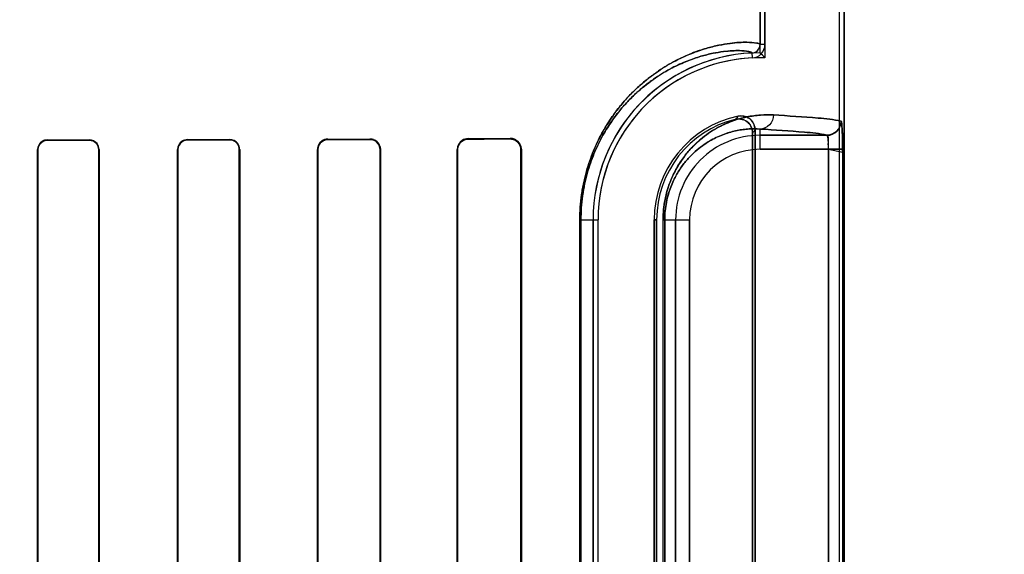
# Model space of a CAD drawing. Header units: millimetres. Extents: x 0 to 297, y 0 to 210.
# Tile 432 of 499: x 242.733 to 242.979, y 157.407 to 157.54. Entities that reach past the tile are written whole.
import ezdxf

# ---------------------------------------------------------------- set-up
doc = ezdxf.new("R2010")
doc.units = ezdxf.units.MM
doc.header["$LTSCALE"] = 16.335
doc.layers.get('0').update_dxf_attribs({"linetype": 'CONTINUOUS'})
for name, color, linetype in [('AXES_REF', 7, 'CONTINUOUS'), ('INTFCLR_1', 7, 'CONTINUOUS'), ('INTFCLR_72935', 7, 'CONTINUOUS')]:
    doc.layers.add(name, color=color, linetype=linetype)

msp = doc.modelspace()

# ---------------------------------------------------------------- linework, layer by layer
at = {"color": 7, "linetype": 'Continuous'}
for radius in [6.787079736, 6.7865, 6.743039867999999]:
    msp.add_circle((241.4889109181, 154.7114647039), radius, dxfattribs=at)
for radius, start, end in [(6.72, 278.2771290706, 261.7228709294), (6.874, 113.0826918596, 346.8308908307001)]:
    msp.add_arc((241.4889109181, 154.7114647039), radius, start, end, dxfattribs=at)
at = {"layer": 'AXES_REF', "color": 9, "linetype": 'Continuous'}
msp.add_circle((241.4889109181, 154.7114647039), 4.150003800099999, dxfattribs=at)
msp.add_arc((241.4889109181, 154.7114647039), 6.191158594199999, 94.4118118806, 85.5881881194, dxfattribs=at)
at = {"layer": 'INTFCLR_1', "color": 6, "linetype": 'Continuous'}
for p, q in [((242.9379587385, 159.0304665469), (242.9379587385, 157.1614547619)), ((242.9391930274, 159.0304547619), (242.9391930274, 157.1614547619)), ((242.9181930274, 158.3777682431), (242.9181930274, 157.5341412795)), ((242.9194273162, 157.5341413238), (242.9194273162, 158.3777682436)), ((242.9163463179, 157.3007985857), (242.9163463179, 157.5121109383)), ((242.9169587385, 157.5128788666), (242.9169587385, 157.3000306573)), ((242.7379555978, 157.5079547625), (242.7379555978, 157.3049547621)), ((242.7380396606, 157.5079547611), (242.7380396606, 157.3049547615)), ((242.7532040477, 157.3049547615), (242.7532040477, 157.5079547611)), ((242.7532908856, 157.3049547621), (242.7532908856, 157.5079547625)), ((242.7728742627, 157.5079547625), (242.7728742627, 157.3049547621)), ((242.7729644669, 157.5079547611), (242.7729644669, 157.3049547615)), ((242.7882878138, 157.3049547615), (242.7882878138, 157.5079547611)), ((242.7883821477, 157.3049547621), (242.7883821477, 157.5079547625)), ((242.8077697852, 157.5079547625), (242.8077697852, 157.3049547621)), ((242.8078692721, 157.5079547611), (242.8078692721, 157.3049547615)), ((242.8233942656, 157.3049547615), (242.8233942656, 157.5079547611)), ((242.8235003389, 157.3049547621), (242.8235003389, 157.5079547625)), ((242.8426329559, 157.5079547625), (242.8426329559, 157.3049547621)), ((242.8427477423, 157.5079547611), (242.8427477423, 157.3049547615)), ((242.8585322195, 157.3049547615), (242.8585322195, 157.5079547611)), ((242.8586591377, 157.3049547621), (242.8586591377, 157.5079547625)), ((242.8765563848, 157.4904547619), (242.8765563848, 157.3224547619)), ((242.8777906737, 157.3224547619), (242.8777906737, 157.4904547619)), ((242.8917906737, 157.3224547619), (242.8917906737, 157.4904547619)), ((242.8924030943, 157.490454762), (242.8924030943, 157.322454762))]:
    msp.add_line(p, q, dxfattribs=at)
at = {"layer": 'INTFCLR_1', "color": 9, "linetype": 'Continuous'}
for p, q in [((242.9194273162, 157.5341411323), (242.9181930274, 157.5341411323)), ((242.9161938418, 157.5320433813), (242.9162531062, 157.530810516)), ((242.9181930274, 157.5080153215), (242.9181930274, 157.5130858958)), ((242.7403566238, 157.5102761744), (242.7403566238, 157.5103607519)), ((242.7508566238, 157.5103835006), (242.7508566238, 157.5102972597)), ((242.7753566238, 157.5103527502), (242.7753566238, 157.5104437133)), ((242.7858566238, 157.5104729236), (242.7858566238, 157.5103794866)), ((242.8103566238, 157.5104498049), (242.8103566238, 157.5105504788)), ((242.8208566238, 157.5105884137), (242.8208566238, 157.5104837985)), ((242.8453566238, 157.5105740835), (242.8453566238, 157.5106909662)), ((242.8558566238, 157.5107425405), (242.8558566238, 157.5106184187)), ((242.9349155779, 157.5115147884), (242.9181930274, 157.5115147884)), ((242.7379555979, 157.5079547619), (242.7380396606, 157.5079547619)), ((242.7532040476, 157.5079547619), (242.7532908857, 157.5079547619)), ((242.7728742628, 157.5079547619), (242.772964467, 157.5079547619)), ((242.7882878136, 157.5079547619), (242.7883821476, 157.5079547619)), ((242.8077697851, 157.5079547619), (242.8078692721, 157.5079547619)), ((242.8233942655, 157.5079547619), (242.8235003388, 157.5079547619)), ((242.8426329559, 157.5079547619), (242.8427477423, 157.5079547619)), ((242.8585322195, 157.5079547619), (242.8586591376, 157.5079547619)), ((242.9181930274, 157.5080153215), (242.938788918, 157.5080153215)), ((242.9352925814, 157.3048942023), (242.9352925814, 157.5080153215)), ((242.938788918, 157.5080153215), (242.938788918, 157.3048942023)), ((242.8732520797, 157.3224547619), (242.8732520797, 157.4904547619)), ((242.8732520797, 157.4904547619), (242.8777906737, 157.4904547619)), ((242.873510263, 157.4904547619), (242.873510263, 157.3224547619)), ((242.8917906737, 157.4904547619), (242.8924030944, 157.4904547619)), ((242.8940147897, 157.3224547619), (242.8940147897, 157.4904547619)), ((242.8940147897, 157.4904547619), (242.9006324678, 157.4904547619)), ((242.8944238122, 157.4904547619), (242.8944238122, 157.3224547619)), ((242.8971330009, 157.4904547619), (242.8971330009, 157.3224547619)), ((242.9006324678, 157.3224547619), (242.9006324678, 157.4904547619))]:
    msp.add_line(p, q, dxfattribs=at)
at = {"layer": 'INTFCLR_1', "color": 7, "linetype": 'Continuous'}
msp.add_lwpolyline([(242.8567094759, 157.5104821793), (242.8566219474, 157.5105096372), (242.8565324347, 157.5105343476), (242.8564410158, 157.5105561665), (242.8563478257, 157.510574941), (242.856252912, 157.5105905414), (242.8561562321, 157.5106028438), (242.856057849, 157.5106116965), (242.8559579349, 157.5106169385), (242.8558566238, 157.5106184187)], dxfattribs=at)
at = {"layer": 'INTFCLR_1', "color": 6, "linetype": 'Continuous'}
for centre, radius, start, end in [((242.9160928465, 157.5341411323), 0.0021001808, 272.7555668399, 360), ((242.9160928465, 157.5341411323), 0.0033344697, 272.7547928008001, 1.58865e-05), ((242.9181930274, 157.4904547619), 0.0416366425, 92.75211805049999, 179.9999999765), ((242.9181930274, 157.4904547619), 0.0404023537, 92.7521172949, 179.9999985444), ((242.9181930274, 157.4904547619), 0.0264023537, 101.8889180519, 179.9999977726), ((242.9181930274, 157.4904547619), 0.025789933, 103.835236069, 179.999999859)]:
    msp.add_arc(centre, radius, start, end, dxfattribs=at)
at = {"layer": 'INTFCLR_1', "color": 9, "linetype": 'Continuous'}
for centre, radius, start, end in [((242.9620843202, 157.4703538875), 0.0674069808, 137.040180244, 137.9559483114), ((242.9618624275, 157.4764401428), 0.0578283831, 140.9411471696, 141.914340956), ((242.9181930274, 157.4904547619), 0.0210600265, 89.99999999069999, 179.9999999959), ((242.9181930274, 157.4904547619), 0.0175605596, 90.00000006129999, 179.9999997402)]:
    msp.add_arc(centre, radius, start, end, dxfattribs=at)
at = {"layer": 'INTFCLR_1', "color": 6, "linetype": 'Continuous'}
for major_axis, ratio, start_param, end_param in [((0.3650864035, 0), 0.0034906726, -1.0322457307, -0.9983944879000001), ((0.3860864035, 0), 0.0034906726, -1.0644388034, -1.0330623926), ((0.3650864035, 0), 0.0034906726, -0.9162996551, -0.8795209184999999), ((0.3860864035, 0), 0.0034906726, -0.9573995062, -0.9237350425), ((0.3650864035, 0), 0.0034906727, -0.7888979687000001, -0.7475038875), ((0.3860864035, 0), 0.0034906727, -0.8415583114, -0.8044638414), ((0.3650864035, 0), 0.0034906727, -0.642674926, -0.5930216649), ((0.3860864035, 0), 0.0034906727, -0.7121557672, -0.6694696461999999)]:
    msp.add_ellipse((242.5531066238, 157.5114547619), major_axis=major_axis, ratio=ratio, start_param=start_param, end_param=end_param, dxfattribs=at)
at = {"layer": 'INTFCLR_1', "color": 9, "linetype": 'Continuous'}
for points, knots in [([(242.9181930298, 157.5341412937), (242.9181930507, 157.5342383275), (242.9178502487, 157.5344317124), (242.9168177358, 157.5346354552), (242.9150797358, 157.5347487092), (242.9128680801, 157.5346796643), (242.9105352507, 157.5344529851), (242.9077770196, 157.533985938), (242.9052190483, 157.5333454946), (242.9029683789, 157.5326300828), (242.9004112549, 157.531686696), (242.8969585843, 157.5301102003), (242.8934525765, 157.5280223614), (242.8909284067, 157.5261952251), (242.8893993, 157.524970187), (242.8877861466, 157.5235835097), (242.8857435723, 157.5216220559), (242.883328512, 157.5189117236), (242.8813861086, 157.5163200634), (242.8798708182, 157.5139819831), (242.8783219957, 157.5113140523), (242.8769149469, 157.5083766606), (242.8758635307, 157.5056111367), (242.8752966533, 157.5038926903), (242.8747577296, 157.5020710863), (242.8742962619, 157.5001825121), (242.8739201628, 157.4982325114), (242.8734347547, 157.4951609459), (242.8732520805, 157.4925489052), (242.8732520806, 157.4904547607)], [0, 0, 0, 0, 0.0041250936, 0.0132564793, 0.0482716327, 0.075090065, 0.1080986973, 0.1475742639, 0.1940030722, 0.2200359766, 0.2479478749, 0.3098346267, 0.3811008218, 0.4210070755, 0.4422222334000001, 0.46437903, 0.5114245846, 0.562487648, 0.6185464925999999, 0.6489140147, 0.6808923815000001, 0.7496495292, 0.7870559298, 0.8066095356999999, 0.8265636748, 0.8678037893, 0.8891910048, 0.9109738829, 1, 1, 1, 1]), ([(242.9161938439, 157.5320433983), (242.9161941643, 157.5321379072), (242.9158763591, 157.5323342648), (242.9148873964, 157.5325415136), (242.9132448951, 157.5326625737), (242.9111447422, 157.5326079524), (242.9089322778, 157.5324016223), (242.9063146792, 157.5319657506), (242.9038869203, 157.5313623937), (242.901750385, 157.5306858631), (242.8993219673, 157.5297918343), (242.8960421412, 157.528294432), (242.8927118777, 157.5263081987), (242.8903141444, 157.524568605), (242.8888612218, 157.5234015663), (242.8873279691, 157.5220798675), (242.8853863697, 157.5202095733), (242.8830906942, 157.5176244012), (242.8812443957, 157.5151518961), (242.8798039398, 157.5129208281), (242.8783311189, 157.5103739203), (242.8769932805, 157.50756959), (242.8758349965, 157.504510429), (242.8750459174, 157.5019757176), (242.8745032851, 157.4997454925), (242.8741456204, 157.4978832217), (242.8736839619, 157.4949494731), (242.8735102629, 157.492454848), (242.873510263, 157.4904547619)], [0, 0, 0, 0, 0.004220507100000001, 0.0133546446, 0.0482658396, 0.0749773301, 0.1078559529, 0.147184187, 0.193454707, 0.2194070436, 0.2472394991, 0.3089771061, 0.3801211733, 0.4199834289, 0.4411824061, 0.463327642, 0.5103666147, 0.5614497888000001, 0.6175621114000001, 0.6479715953, 0.6800034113, 0.7489049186, 0.7864046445, 0.8260157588, 0.8673774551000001, 0.8888305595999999, 0.9106821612, 1, 1, 1, 1]), ([(242.9215329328, 157.5165853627), (242.9204729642, 157.5166438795), (242.9182531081, 157.5166282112), (242.9147960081, 157.5161557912), (242.9110890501, 157.515108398), (242.9079127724, 157.5136517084), (242.9053088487, 157.5120310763), (242.9036374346, 157.5107586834), (242.9023030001, 157.5095753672), (242.900913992, 157.5082049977), (242.8991986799, 157.5061955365), (242.8976561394, 157.5038557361), (242.8965175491, 157.5016752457), (242.8957074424, 157.4997892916), (242.8950056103, 157.4977030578), (242.894455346, 157.4954310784), (242.8940976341, 157.4929928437), (242.8940147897, 157.4913133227), (242.8940147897, 157.4904547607)], [0, 0, 0, 0, 0.0750536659, 0.1564805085, 0.2459796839, 0.3464559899, 0.4023291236, 0.4625807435, 0.4947026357, 0.5283756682, 0.6004715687, 0.6810517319, 0.7259046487, 0.7742538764, 0.8260146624, 0.8813433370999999, 0.9392998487, 1, 1, 1, 1]), ([(242.9215329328, 157.5165853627), (242.921528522, 157.5156996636), (242.9208485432, 157.5138820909), (242.9190501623, 157.5130905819), (242.9181930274, 157.5130858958)], [0, 0, 0, 0, 0.5081941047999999, 1, 1, 1, 1]), ([(242.9384084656, 157.5150142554), (242.9365533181, 157.5155168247), (242.9308718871, 157.515944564), (242.9252577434, 157.5163797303), (242.9215329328, 157.5165853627)], [0, 0, 0, 0, 0.3400295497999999, 1, 1, 1, 1]), ([(242.9181930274, 157.5130858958), (242.9172830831, 157.5131441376), (242.9153750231, 157.5131465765), (242.9123988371, 157.5127582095), (242.9092020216, 157.511869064), (242.9064594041, 157.5106184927), (242.9042093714, 157.5092206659), (242.9024347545, 157.507870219), (242.9006605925, 157.5062063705), (242.8989182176, 157.5041604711), (242.897581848, 157.5021265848), (242.896594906, 157.5002300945), (242.8958923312, 157.4985883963), (242.8952835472, 157.4967711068), (242.8948060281, 157.4947914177), (242.8944957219, 157.4926668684), (242.8944237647, 157.4912031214), (242.8944238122, 157.4904547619)], [0, 0, 0, 0, 0.0744477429, 0.1553151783, 0.2443339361, 0.3444117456, 0.4002041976, 0.4603600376, 0.5261873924, 0.5984175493, 0.6792891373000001, 0.724268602, 0.7728488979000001, 0.8249350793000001, 0.8805719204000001, 0.9388974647, 1, 1, 1, 1]), ([(242.9181930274, 157.5130858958), (242.9218841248, 157.5128802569), (242.9274472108, 157.5124452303), (242.9330780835, 157.5120171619), (242.9349155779, 157.5115147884)], [0, 0, 0, 0, 0.659940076, 1, 1, 1, 1])]:
    msp.add_open_spline(points, degree=3, knots=knots, dxfattribs=at)
at = {"layer": 'INTFCLR_1', "color": 6, "linetype": 'Continuous'}
for points, knots in [([(242.9163463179, 157.5121109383), (242.9163463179, 157.5126824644), (242.9160542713, 157.513840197), (242.9146200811, 157.5154315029), (242.9129296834, 157.5157190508), (242.912025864, 157.515496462)], [0, 0, 0, 0, 0.2761842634, 0.5501881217, 1, 1, 1, 1]), ([(242.9127537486, 157.5162907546), (242.9133019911, 157.5164061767), (242.9144741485, 157.5163650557), (242.9163044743, 157.5153326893), (242.9169587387, 157.5137903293), (242.9169587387, 157.5128788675)], [0, 0, 0, 0, 0.2757365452, 0.5514172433, 1, 1, 1, 1]), ([(242.7403566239, 157.5103607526), (242.7397763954, 157.5103595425), (242.7385061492, 157.5098828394), (242.7379555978, 157.508600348), (242.7379555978, 157.5079547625)], [0, 0, 0, 0, 0.4733419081, 1, 1, 1, 1]), ([(242.7403566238, 157.510276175), (242.7398830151, 157.5102752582), (242.7386746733, 157.5099087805), (242.7380396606, 157.5086603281), (242.7380396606, 157.5079547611)], [0, 0, 0, 0, 0.4016443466, 1, 1, 1, 1]), ([(242.7532908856, 157.5079547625), (242.7532908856, 157.5084740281), (242.7528837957, 157.5097469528), (242.7515754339, 157.5103851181), (242.7508566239, 157.5103835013)], [0, 0, 0, 0, 0.4194128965, 1, 1, 1, 1]), ([(242.7532040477, 157.5079547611), (242.7532040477, 157.5084596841), (242.7528071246, 157.5096881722), (242.7515459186, 157.5102986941), (242.7508566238, 157.5102972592)], [0, 0, 0, 0, 0.4228059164, 1, 1, 1, 1]), ([(242.7753566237, 157.5104437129), (242.7748853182, 157.5104424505), (242.77359859, 157.5100858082), (242.7728742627, 157.5087444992), (242.7728742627, 157.5079547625)], [0, 0, 0, 0, 0.3737436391, 1, 1, 1, 1]), ([(242.7753566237, 157.5103527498), (242.7749081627, 157.5103516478), (242.7736695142, 157.5100138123), (242.7729644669, 157.5087209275), (242.7729644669, 157.5079547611)], [0, 0, 0, 0, 0.3692176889, 1, 1, 1, 1]), ([(242.7883821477, 157.5079547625), (242.7883821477, 157.5084747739), (242.7879791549, 157.5097910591), (242.7866196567, 157.5104751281), (242.7858566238, 157.5104729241)], [0, 0, 0, 0, 0.4052939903, 1, 1, 1, 1]), ([(242.7882878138, 157.5079547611), (242.7882878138, 157.5084633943), (242.7878915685, 157.5097323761), (242.7865837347, 157.5103814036), (242.7858566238, 157.5103794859)], [0, 0, 0, 0, 0.4115998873, 1, 1, 1, 1]), ([(242.8103566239, 157.5105504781), (242.8098370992, 157.5105486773), (242.8084901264, 157.5101471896), (242.8077697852, 157.5087518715), (242.8077697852, 157.5079547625)], [0, 0, 0, 0, 0.3945869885, 1, 1, 1, 1]), ([(242.8103566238, 157.5104498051), (242.8098379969, 157.5104481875), (242.808538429, 157.5100432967), (242.8078692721, 157.5087032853), (242.8078692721, 157.5079547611)], [0, 0, 0, 0, 0.4092869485, 1, 1, 1, 1]), ([(242.8235003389, 157.5079547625), (242.8235003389, 157.5084586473), (242.8231207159, 157.5098277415), (242.821692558, 157.5105915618), (242.8208566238, 157.5105884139)], [0, 0, 0, 0, 0.3760825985, 1, 1, 1, 1]), ([(242.8233942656, 157.5079547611), (242.8233942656, 157.5084604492), (242.823008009, 157.5097799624), (242.8216389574, 157.5104864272), (242.8208566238, 157.5104837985)], [0, 0, 0, 0, 0.3926070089, 1, 1, 1, 1]), ([(242.8453566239, 157.5106909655), (242.8448520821, 157.5106886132), (242.8434427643, 157.5103079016), (242.8426329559, 157.5088338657), (242.8426329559, 157.5079547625)], [0, 0, 0, 0, 0.3646493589, 1, 1, 1, 1]), ([(242.8453566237, 157.5105740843), (242.8448920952, 157.510572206), (242.8435464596, 157.5102264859), (242.8427477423, 157.508813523), (242.8427477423, 157.5079547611)], [0, 0, 0, 0, 0.3510423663, 1, 1, 1, 1]), ([(242.8586591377, 157.5079547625), (242.8586591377, 157.5084364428), (242.8583078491, 157.5098748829), (242.8567895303, 157.5107473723), (242.8558566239, 157.5107425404)], [0, 0, 0, 0, 0.3405065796, 1, 1, 1, 1])]:
    msp.add_open_spline(points, degree=3, knots=knots, dxfattribs=at)
at = {"layer": 'INTFCLR_1', "color": 7, "linetype": 'Continuous'}
for points, knots in [([(242.9383656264, 157.5150585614), (242.9383688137, 157.5143877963), (242.9380231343, 157.513205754), (242.9367165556, 157.5118857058), (242.9355393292, 157.5115338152), (242.9348732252, 157.5115369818)], [0, 0, 0, 0, 0.3692997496, 0.633266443, 1, 1, 1, 1]), ([(242.9349155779, 157.5115147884), (242.9358066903, 157.5115157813), (242.9376627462, 157.5122651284), (242.9384074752, 157.5141219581), (242.9384084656, 157.5150142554)], [0, 0, 0, 0, 0.4996677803, 1, 1, 1, 1]), ([(242.9383656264, 157.5150585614), (242.9385034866, 157.5152227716), (242.9386265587, 157.5137626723), (242.9387093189, 157.512896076), (242.9387769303, 157.5104536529), (242.938788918, 157.5089002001), (242.938788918, 157.5080153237)], [0, 0, 0, 0, 0.090819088, 0.3065073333, 0.6251820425, 1, 1, 1, 1]), ([(242.938788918, 157.5080153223), (242.9387889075, 157.508662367), (242.938782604, 157.5099067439), (242.9387415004, 157.5116507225), (242.9386929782, 157.5133450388), (242.9385528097, 157.5144314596), (242.9384084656, 157.5150142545)], [0, 0, 0, 0, 0.2764959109, 0.5316625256, 0.7456761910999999, 1, 1, 1, 1]), ([(242.8585322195, 157.5079547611), (242.8585323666, 157.5084180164), (242.8581938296, 157.5097974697), (242.8567445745, 157.5106035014), (242.8558566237, 157.5106184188)], [0, 0, 0, 0, 0.3428139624, 1, 1, 1, 1]), ([(242.8585322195, 157.5079547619), (242.8585322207, 157.5084367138), (242.8582294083, 157.5095473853), (242.8572871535, 157.5102899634), (242.8567094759, 157.5104821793)], [0, 0, 0, 0, 0.4418459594, 1, 1, 1, 1]), ([(242.9352925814, 157.5080153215), (242.9352925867, 157.5082404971), (242.9352881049, 157.509120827), (242.9352087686, 157.5103522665), (242.9351278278, 157.5111076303), (242.9349603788, 157.5115886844), (242.9348732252, 157.5115369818)], [0, 0, 0, 0, 0.1877948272, 0.7473227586, 0.9154867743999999, 1, 1, 1, 1]), ([(242.9352925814, 157.5080153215), (242.935292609, 157.5086010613), (242.9350999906, 157.5095395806), (242.9355015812, 157.5114349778), (242.9349155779, 157.5115147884)], [0, 0, 0, 0, 0.4975901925, 1, 1, 1, 1])]:
    msp.add_open_spline(points, degree=3, knots=knots, dxfattribs=at)
at = {"layer": 'INTFCLR_72935', "color": 6, "linetype": 'Continuous'}
for p, q in [((242.9379587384, 159.0304783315), (242.9379587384, 157.1614547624)), ((242.9391930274, 157.1614547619), (242.9391930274, 159.0304547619)), ((242.9181930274, 157.5320914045), (242.9181930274, 158.3798181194)), ((242.919427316, 158.3810712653), (242.919427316, 157.5308382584)), ((242.9163463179, 157.5121109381), (242.9163463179, 157.3007985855)), ((242.9169587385, 157.3000306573), (242.9169587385, 157.5128788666)), ((242.737955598, 157.3049547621), (242.737955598, 157.5079547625)), ((242.7380396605, 157.3049547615), (242.7380396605, 157.5079547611)), ((242.7532040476, 157.5079547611), (242.7532040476, 157.3049547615)), ((242.7532908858, 157.5079547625), (242.7532908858, 157.3049547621)), ((242.7728742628, 157.3049547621), (242.7728742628, 157.5079547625)), ((242.7729644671, 157.3049547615), (242.7729644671, 157.5079547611)), ((242.7882878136, 157.5079547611), (242.7882878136, 157.3049547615)), ((242.7883821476, 157.5079547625), (242.7883821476, 157.3049547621)), ((242.8077697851, 157.3049547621), (242.8077697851, 157.5079547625)), ((242.8078692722, 157.3049547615), (242.8078692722, 157.5079547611)), ((242.8233942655, 157.5079547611), (242.8233942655, 157.3049547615)), ((242.8235003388, 157.5079547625), (242.8235003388, 157.3049547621)), ((242.842632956, 157.3049547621), (242.842632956, 157.5079547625)), ((242.8427477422, 157.3049547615), (242.8427477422, 157.5079547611)), ((242.8585322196, 157.5079547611), (242.8585322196, 157.3049547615)), ((242.8586591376, 157.5079547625), (242.8586591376, 157.3049547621)), ((242.8765563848, 157.3224547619), (242.8765563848, 157.4904547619)), ((242.8777906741, 157.322454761), (242.8777906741, 157.490454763)), ((242.8917906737, 157.4904547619), (242.8917906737, 157.3224547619)), ((242.8924030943, 157.3224547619), (242.8924030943, 157.490454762))]:
    msp.add_line(p, q, dxfattribs=at)
at = {"layer": 'INTFCLR_72935', "color": 9, "linetype": 'Continuous'}
for p, q in [((242.9181930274, 157.5080153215), (242.9181930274, 157.5130858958)), ((242.7403566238, 157.5103607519), (242.7403566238, 157.5102761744)), ((242.7508566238, 157.5102972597), (242.7508566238, 157.5103835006)), ((242.7753566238, 157.5104437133), (242.7753566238, 157.5103527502)), ((242.7858566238, 157.5103794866), (242.7858566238, 157.5104729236)), ((242.8103566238, 157.5105504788), (242.8103566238, 157.5104498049)), ((242.8208566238, 157.5104837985), (242.8208566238, 157.5105884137)), ((242.8453566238, 157.5106909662), (242.8453566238, 157.5105740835)), ((242.8558566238, 157.5106184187), (242.8558566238, 157.5107425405)), ((242.9181930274, 157.5115147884), (242.9349155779, 157.5115147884)), ((242.7380396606, 157.5079547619), (242.7379555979, 157.5079547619)), ((242.7532908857, 157.5079547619), (242.7532040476, 157.5079547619)), ((242.772964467, 157.5079547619), (242.7728742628, 157.5079547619)), ((242.7883821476, 157.5079547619), (242.7882878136, 157.5079547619)), ((242.8078692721, 157.5079547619), (242.8077697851, 157.5079547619)), ((242.8235003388, 157.5079547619), (242.8233942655, 157.5079547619)), ((242.8427477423, 157.5079547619), (242.8426329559, 157.5079547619)), ((242.8586591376, 157.5079547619), (242.8585322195, 157.5079547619)), ((242.9352925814, 157.5080153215), (242.9181930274, 157.5080153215)), ((242.9352925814, 157.5080153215), (242.9352925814, 157.3048942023)), ((242.938788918, 157.5080153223), (242.938788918, 157.3048942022)), ((242.8732520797, 157.4904547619), (242.8777906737, 157.4904547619)), ((242.8732520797, 157.3224547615), (242.8732520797, 157.4904547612)), ((242.873510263, 157.3224547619), (242.873510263, 157.4904547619)), ((242.8924030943, 157.4904547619), (242.8917906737, 157.4904547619)), ((242.8940147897, 157.3224547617), (242.8940147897, 157.4904547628)), ((242.8940147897, 157.4904547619), (242.9006324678, 157.4904547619)), ((242.8944238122, 157.3224547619), (242.8944238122, 157.4904547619)), ((242.8971330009, 157.3224547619), (242.8971330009, 157.4904547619)), ((242.9006324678, 157.4904547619), (242.9006324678, 157.3224547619))]:
    msp.add_line(p, q, dxfattribs=at)
at = {"layer": 'INTFCLR_72935', "color": 7, "linetype": 'Continuous'}
for p, q in [((242.938788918, 157.5080153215), (242.9352925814, 157.5080153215)), ((242.9352925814, 157.5080153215), (242.9387904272, 157.5073390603))]:
    msp.add_line(p, q, dxfattribs=at)
for points in [[(242.8217284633, 157.5104434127), (242.8216387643, 157.5104726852), (242.8215470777, 157.5104989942), (242.8214534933, 157.5105221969), (242.8213581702, 157.5105421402), (242.821261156, 157.5105587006), (242.8211623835, 157.5105717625), (242.821061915, 157.5105811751), (242.8209599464, 157.5105867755), (242.8208566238, 157.5105884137)], [(242.8567259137, 157.5106083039), (242.8566396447, 157.5106345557), (242.8565509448, 157.5106584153), (242.8564598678, 157.510679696), (242.8563668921, 157.5106981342), (242.8562716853, 157.5107136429), (242.856173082, 157.5107261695), (242.8560707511, 157.5107354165), (242.8559652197, 157.5107409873), (242.8558566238, 157.5107425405)], [(242.8558566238, 157.5106184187), (242.8559519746, 157.5106171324), (242.856048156, 157.5106123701), (242.8561450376, 157.5106040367), (242.8562432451, 157.5105919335), (242.8563418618, 157.5105760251), (242.8564384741, 157.5105567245), (242.8565322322, 157.5105343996), (242.8566238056, 157.5105090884), (242.8567131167, 157.5104809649)]]:
    msp.add_lwpolyline(points, dxfattribs=at)
at = {"layer": 'INTFCLR_72935', "color": 6, "linetype": 'Continuous'}
for centre, radius, start, end in [((242.9181930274, 157.4904547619), 0.0416366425, 90, 180.0000000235), ((242.8367840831, 157.4506730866), 0.1151362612, 44.1279839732, 45.0032982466), ((242.9181930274, 157.4904547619), 0.0404023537, 88.2493462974, 179.9999985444), ((242.9181930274, 157.4904547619), 0.0264023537, 101.8889180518, 179.9999977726), ((242.9181930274, 157.4904547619), 0.025789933, 103.8352360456, 179.9999997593)]:
    msp.add_arc(centre, radius, start, end, dxfattribs=at)
at = {"layer": 'INTFCLR_72935', "color": 9, "linetype": 'Continuous'}
for centre, radius, start, end in [((242.9620843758, 157.4703538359), 0.0674070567, 137.0401804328, 137.955947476), ((242.9618624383, 157.4764401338), 0.0578283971, 140.9411469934, 141.914340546), ((242.9181930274, 157.4904547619), 0.0210600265, 90.0000000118, 180.0000000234), ((242.9181930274, 157.4904547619), 0.0175605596, 90.00000006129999, 179.9999997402)]:
    msp.add_arc(centre, radius, start, end, dxfattribs=at)
at = {"layer": 'INTFCLR_72935', "color": 6, "linetype": 'Continuous'}
for major_axis, ratio, start_param, end_param in [((0.3650864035, 0), 0.0034906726, -1.0322457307, -0.9983944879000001), ((0.3860864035, 0), 0.0034906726, -1.0644388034, -1.0330623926), ((0.3650864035, 0), 0.0034906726, -0.9162996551, -0.8795209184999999), ((0.3860864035, 0), 0.0034906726, -0.9573995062, -0.9237350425), ((0.3650864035, 0), 0.0034906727, -0.7888979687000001, -0.7475038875), ((0.3860864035, 0), 0.0034906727, -0.8415583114, -0.8044638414), ((0.3650864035, 0), 0.0034906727, -0.642674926, -0.5930216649), ((0.3860864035, 0), 0.0034906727, -0.7121557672, -0.6694696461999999)]:
    msp.add_ellipse((242.5531066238, 157.5114547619), major_axis=major_axis, ratio=ratio, start_param=start_param, end_param=end_param, dxfattribs=at)
at = {"layer": 'INTFCLR_72935', "color": 9, "linetype": 'Continuous'}
for points, knots in [([(242.8732520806, 157.4904547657), (242.8732520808, 157.4925465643), (242.8734343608, 157.4951558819), (242.8739185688, 157.4982232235), (242.8742931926, 157.500168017), (242.8748608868, 157.5024954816), (242.875687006, 157.5051439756), (242.8769004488, 157.5083427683), (242.8783021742, 157.5112755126), (242.8798453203, 157.5139402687), (242.8813604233, 157.5162839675), (242.882955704, 157.5184164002), (242.8846044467, 157.520343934), (242.886180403, 157.522041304), (242.8888122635, 157.5245693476), (242.8925588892, 157.5274885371), (242.8963362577, 157.5297408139), (242.8991654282, 157.5311180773), (242.9016823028, 157.5321872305), (242.9045907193, 157.5331887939), (242.9077945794, 157.5339900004), (242.9105627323, 157.5344568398), (242.9128996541, 157.5346819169), (242.9151050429, 157.5347480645), (242.9168312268, 157.5346335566), (242.9178559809, 157.5344298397), (242.9181930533, 157.5342371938), (242.9181930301, 157.5341412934)], [0, 0, 0, 0, 0.0889297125, 0.1106979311, 0.1320162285, 0.1731128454, 0.2124730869, 0.2498857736, 0.3184953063, 0.3503447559, 0.3807559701, 0.4371029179, 0.4633859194, 0.4885674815, 0.5355457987, 0.6184007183, 0.6898544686, 0.7220801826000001, 0.7521192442, 0.8060667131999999, 0.8526634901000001, 0.8923374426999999, 0.9253922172, 0.9521387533, 0.9869002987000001, 0.9959229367, 1, 1, 1, 1]), ([(242.873510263, 157.4904547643), (242.8735102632, 157.4924526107), (242.8736835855, 157.4949446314), (242.874144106, 157.4978743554), (242.8745003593, 157.4997316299), (242.875040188, 157.5019542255), (242.8758257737, 157.5044833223), (242.8769795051, 157.5075372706), (242.8783122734, 157.5103371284), (242.8797796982, 157.5128810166), (242.8812199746, 157.5151174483), (242.882736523, 157.5171521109), (242.8843040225, 157.5189910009), (242.8858018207, 157.5206095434), (242.8883023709, 157.5230189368), (242.8918620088, 157.5257997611), (242.8954514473, 157.527943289), (242.8981391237, 157.5292520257), (242.9005289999, 157.5302664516), (242.9032902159, 157.5312146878), (242.9063313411, 157.531969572), (242.9089583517, 157.5324051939), (242.9111746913, 157.5326099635), (242.9132688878, 157.5326617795), (242.9149002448, 157.5325396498), (242.9158817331, 157.5323323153), (242.9161941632, 157.5321368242), (242.9161938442, 157.5320433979)], [0, 0, 0, 0, 0.08922075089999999, 0.1110575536, 0.1324414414, 0.1736590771, 0.2131269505, 0.2506329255, 0.319386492, 0.3512892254, 0.3817425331, 0.4381432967, 0.4644401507, 0.4896280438, 0.5365996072, 0.6193826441, 0.6907139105, 0.7228668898, 0.7528287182, 0.8066156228, 0.8530532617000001, 0.8925788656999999, 0.9255032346, 0.9521430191, 0.986801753, 0.9958277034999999, 1, 1, 1, 1]), ([(242.8940147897, 157.4904547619), (242.8940147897, 157.4913040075), (242.8940965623, 157.4929800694), (242.8944513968, 157.4954110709), (242.8950004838, 157.4976845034), (242.8956977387, 157.499763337), (242.8965029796, 157.5016439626), (242.8973836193, 157.5033365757), (242.8983177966, 157.5048602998), (242.8995751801, 157.5066364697), (242.9012055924, 157.5085468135), (242.903250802, 157.5104633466), (242.9052925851, 157.5120196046), (242.9078893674, 157.5136387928), (242.9110601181, 157.5150977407), (242.9142263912, 157.5159964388), (242.9166212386, 157.516405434), (242.9188337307, 157.5166321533), (242.9204703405, 157.5166440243), (242.9215329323, 157.5165853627)], [0, 0, 0, 0, 0.0600375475, 0.1184073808, 0.1734336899, 0.2251567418, 0.2732358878, 0.3179126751, 0.3599266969, 0.3994875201, 0.47167102, 0.537033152, 0.5972817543, 0.6528632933, 0.7531314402, 0.8428522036, 0.8846845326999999, 0.9247655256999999, 1, 1, 1, 1]), ([(242.9215329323, 157.5165853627), (242.9215285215, 157.5156996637), (242.9208485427, 157.5138820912), (242.9190501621, 157.513090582), (242.9181930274, 157.5130858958)], [0, 0, 0, 0, 0.5081941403, 1, 1, 1, 1]), ([(242.9215329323, 157.5165853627), (242.925257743, 157.5163797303), (242.9308718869, 157.515944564), (242.9365533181, 157.5155168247), (242.9384084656, 157.5150142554)], [0, 0, 0, 0, 0.6599704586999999, 1, 1, 1, 1]), ([(242.8944238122, 157.4904547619), (242.894423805, 157.4911949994), (242.8944947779, 157.4926557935), (242.8948026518, 157.4947742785), (242.8952790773, 157.496755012), (242.8958838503, 157.4985654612), (242.8965822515, 157.5002027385), (242.8973459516, 157.50167582), (242.898155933, 157.5030012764), (242.8992455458, 157.5045447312), (242.9006576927, 157.5062030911), (242.9024283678, 157.5078644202), (242.9041953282, 157.5092107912), (242.9064391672, 157.5106073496), (242.9091770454, 157.5118599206), (242.9119084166, 157.5126232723), (242.9139715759, 157.5129635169), (242.9158744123, 157.5131458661), (242.9172808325, 157.5131442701), (242.9181930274, 157.5130858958)], [0, 0, 0, 0, 0.0604339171, 0.1191792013, 0.1745255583, 0.2265330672, 0.2748338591, 0.3197007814, 0.3618819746, 0.401549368, 0.4738586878, 0.5392604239, 0.5994174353, 0.6549168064, 0.7547846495, 0.8440250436, 0.8855731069, 0.9253749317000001, 1, 1, 1, 1]), ([(242.9349155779, 157.5115147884), (242.9330780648, 157.5120170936), (242.9274472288, 157.5124452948), (242.9218841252, 157.5128802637), (242.9181930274, 157.5130858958)], [0, 0, 0, 0, 0.3400599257, 1, 1, 1, 1])]:
    msp.add_open_spline(points, degree=3, knots=knots, dxfattribs=at)
at = {"layer": 'INTFCLR_72935', "color": 6, "linetype": 'Continuous'}
for points, knots in [([(242.9161938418, 157.5320433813), (242.9167088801, 157.5320681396), (242.9177680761, 157.532534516), (242.9181930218, 157.5336164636), (242.9181930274, 157.5341412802)], [0, 0, 0, 0, 0.4955867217, 1, 1, 1, 1]), ([(242.912025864, 157.5154964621), (242.9125808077, 157.5156331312), (242.9137747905, 157.515626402), (242.9156628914, 157.5146143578), (242.9163463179, 157.5130417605), (242.9163463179, 157.5121109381)], [0, 0, 0, 0, 0.2761837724, 0.5501894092, 1, 1, 1, 1]), ([(242.9169587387, 157.5128788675), (242.9169587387, 157.5134391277), (242.916677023, 157.5145776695), (242.9152897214, 157.5161560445), (242.9136456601, 157.5164785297), (242.9127537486, 157.5162907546)], [0, 0, 0, 0, 0.2757362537, 0.5514164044, 1, 1, 1, 1]), ([(242.9384084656, 157.5150142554), (242.9384074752, 157.514121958), (242.9376627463, 157.5122651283), (242.9358066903, 157.5115157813), (242.9349155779, 157.5115147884)], [0, 0, 0, 0, 0.5003322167, 1, 1, 1, 1]), ([(242.7403566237, 157.5103607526), (242.7399047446, 157.5103598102), (242.7386609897, 157.5100196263), (242.737955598, 157.5087220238), (242.737955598, 157.5079547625)], [0, 0, 0, 0, 0.370654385, 1, 1, 1, 1]), ([(242.7380396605, 157.5079547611), (242.7380396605, 157.5084619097), (242.738438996, 157.5096781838), (242.7396826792, 157.5102748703), (242.740356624, 157.510276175)], [0, 0, 0, 0, 0.429388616, 1, 1, 1, 1]), ([(242.7532908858, 157.5079547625), (242.7532908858, 157.5084778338), (242.7528803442, 157.5097519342), (242.7515719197, 157.5103851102), (242.7508566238, 157.5103835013)], [0, 0, 0, 0, 0.4223873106, 1, 1, 1, 1]), ([(242.7508566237, 157.5102972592), (242.7514239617, 157.5102984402), (242.7526661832, 157.5098358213), (242.7532040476, 157.50858391), (242.7532040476, 157.5079547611)], [0, 0, 0, 0, 0.4741703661, 1, 1, 1, 1]), ([(242.7753566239, 157.5104437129), (242.7748731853, 157.510442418), (242.7735836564, 157.5100737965), (242.7728742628, 157.5087333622), (242.7728742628, 157.5079547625)], [0, 0, 0, 0, 0.3830625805, 1, 1, 1, 1]), ([(242.7729644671, 157.5079547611), (242.7729644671, 157.508463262), (242.7733605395, 157.5097160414), (242.7746462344, 157.5103510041), (242.7753566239, 157.5103527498)], [0, 0, 0, 0, 0.4171827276, 1, 1, 1, 1]), ([(242.7883821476, 157.5079547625), (242.7883821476, 157.5084742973), (242.7879804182, 157.5097909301), (242.7866202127, 157.5104751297), (242.7858566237, 157.5104729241)], [0, 0, 0, 0, 0.4048974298, 1, 1, 1, 1]), ([(242.7858566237, 157.5103794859), (242.786329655, 157.5103807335), (242.7875922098, 157.5100254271), (242.7882878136, 157.5087151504), (242.7882878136, 157.5079547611)], [0, 0, 0, 0, 0.3835126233, 1, 1, 1, 1]), ([(242.8103566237, 157.5105504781), (242.8098287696, 157.5105486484), (242.8084797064, 157.5101391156), (242.8077697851, 157.5087441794), (242.8077697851, 157.5079547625)], [0, 0, 0, 0, 0.4007193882, 1, 1, 1, 1]), ([(242.8078692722, 157.5079547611), (242.8078692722, 157.5084617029), (242.8082581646, 157.5097599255), (242.809597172, 157.5104474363), (242.810356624, 157.5104498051)], [0, 0, 0, 0, 0.4003023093, 1, 1, 1, 1]), ([(242.8208566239, 157.5104837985), (242.8213701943, 157.5104855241), (242.8226924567, 157.5100950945), (242.8233942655, 157.5087296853), (242.8233942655, 157.5079547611)], [0, 0, 0, 0, 0.3985830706, 1, 1, 1, 1]), ([(242.8453566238, 157.5106909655), (242.8448414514, 157.5106885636), (242.8434298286, 157.5102972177), (242.842632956, 157.5088241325), (242.842632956, 157.5079547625)], [0, 0, 0, 0, 0.3720910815, 1, 1, 1, 1]), ([(242.8427477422, 157.5079547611), (242.8427477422, 157.5084495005), (242.8431177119, 157.5098034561), (242.8445253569, 157.5105707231), (242.8453566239, 157.5105740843)], [0, 0, 0, 0, 0.3731029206, 1, 1, 1, 1]), ([(242.9352925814, 157.5080153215), (242.9352945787, 157.5082326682), (242.935298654, 157.5091318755), (242.9352168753, 157.5103482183), (242.9351499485, 157.5111578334), (242.9349877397, 157.511539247), (242.9349155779, 157.5115147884)], [0, 0, 0, 0, 0.1826563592, 0.7651859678, 0.9359698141, 1, 1, 1, 1])]:
    msp.add_open_spline(points, degree=3, knots=knots, dxfattribs=at)
at = {"layer": 'INTFCLR_72935', "color": 7, "linetype": 'Continuous'}
for points, knots in [([(242.9387904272, 157.5073390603), (242.9387924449, 157.5077898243), (242.9387874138, 157.5088993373), (242.938772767, 157.5104078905), (242.9387390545, 157.5118224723), (242.938684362, 157.5130699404), (242.9386380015, 157.5141225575), (242.9385139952, 157.5147531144), (242.9384651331, 157.5149989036), (242.9384084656, 157.5150142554)], [0, 0, 0, 0, 0.1753970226, 0.4315905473, 0.5876692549, 0.7243269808, 0.9227195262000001, 0.9771554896, 1, 1, 1, 1]), ([(242.9384084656, 157.5150142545), (242.9385528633, 157.5144309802), (242.9386930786, 157.5133436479), (242.9387415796, 157.5116480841), (242.9387826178, 157.5099045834), (242.9387889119, 157.5086611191), (242.938788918, 157.5080153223)], [0, 0, 0, 0, 0.2545281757, 0.4687267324, 0.7240371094, 1, 1, 1, 1]), ([(242.8208566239, 157.5105884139), (242.8213956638, 157.5105848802), (242.8227719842, 157.5101837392), (242.8235059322, 157.5087580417), (242.8235003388, 157.5079547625)], [0, 0, 0, 0, 0.4015728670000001, 1, 1, 1, 1]), ([(242.8558566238, 157.5107425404), (242.8563327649, 157.5107372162), (242.8577704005, 157.5104133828), (242.8586626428, 157.5088924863), (242.8586591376, 157.5079547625)], [0, 0, 0, 0, 0.336777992, 1, 1, 1, 1]), ([(242.8558566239, 157.5106184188), (242.856357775, 157.5106114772), (242.8577411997, 157.5102583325), (242.8585364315, 157.5088083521), (242.8585322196, 157.5079547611)], [0, 0, 0, 0, 0.3699431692, 1, 1, 1, 1]), ([(242.8567131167, 157.5104809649), (242.8571600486, 157.5103315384), (242.8581174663, 157.5097012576), (242.858532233, 157.508572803), (242.8585322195, 157.5079547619)], [0, 0, 0, 0, 0.4326207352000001, 1, 1, 1, 1])]:
    msp.add_open_spline(points, degree=3, knots=knots, dxfattribs=at)

doc.saveas('drawing.dxf')
